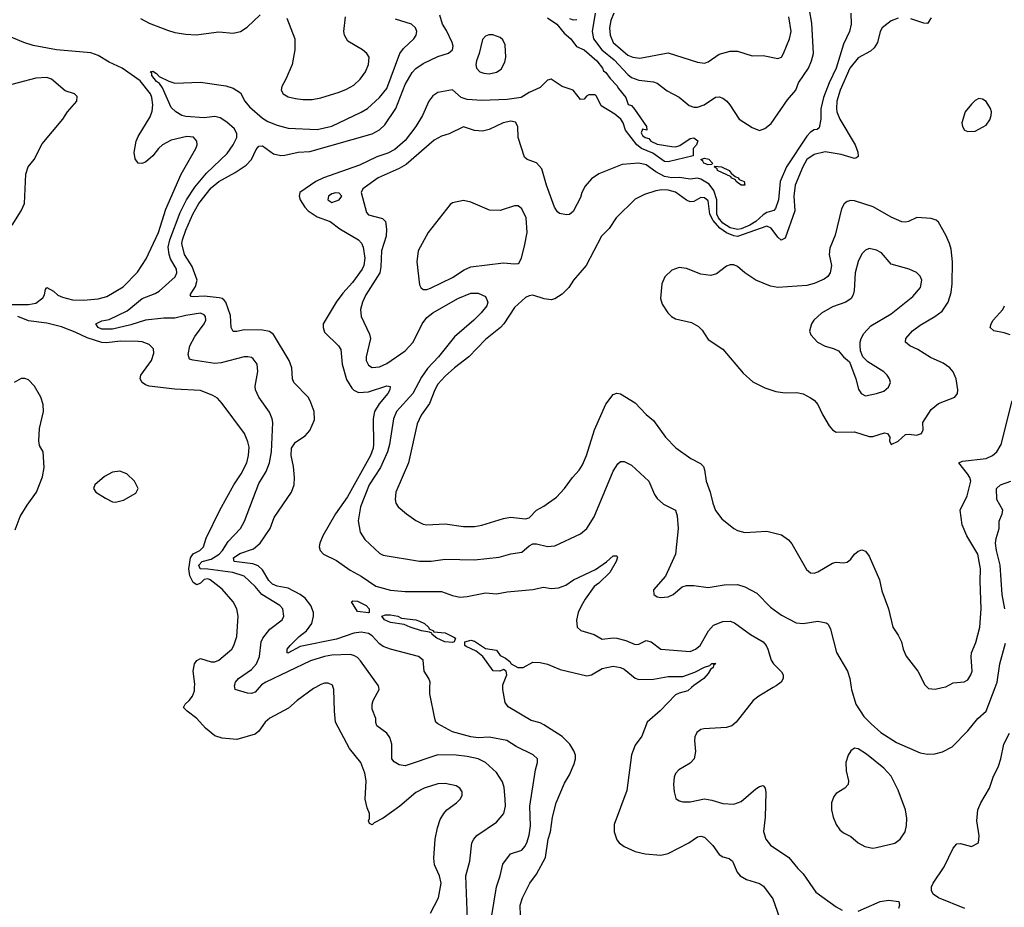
# Model space of a CAD drawing. Header units: inches. Extents: x 1173000 to 1307049, y 522583 to 678455.
# Tile 605 of 617: x 1251421 to 1256810, y 638797 to 643655. Entities that reach past the tile are written whole.
import ezdxf

# ---------------------------------------------------------------- set-up
doc = ezdxf.new("R2010")
doc.units = ezdxf.units.IN
doc.header["$MEASUREMENT"] = 0
doc.layers.add('B2653', color=7, linetype='Continuous')
doc.layers.add('B2654', color=7, linetype='Continuous')

msp = doc.modelspace()

# ---------------------------------------------------------------- linework, layer by layer
at = {"layer": 'B2653', "color": 5}
for points, elevation in [([(1253039.3, 640000), (1253030, 639994.8), (1252939.6, 639930), (1252892.4, 639887.6), (1252790, 639832.6), (1252764.6, 639810), (1252730, 639761.6), (1252710, 639745.6), (1252610, 639715.8), (1252530, 639722.7), (1252490, 639735.8), (1252437.8, 639777.8), (1252390, 639831.1), (1252337, 639870), (1252317.2, 639890), (1252326.6, 639910), (1252349.5, 639930), (1252366.9, 639953.1), (1252377.4, 639982.6), (1252378.1, 640000)], 980), ([(1252732.4, 640000), (1252710, 639974.7), (1252690, 639966.8), (1252668.9, 639968.9), (1252600.9, 639990), (1252598.6, 640000)], 960), ([(1253670, 638766), (1253713.6, 638850), (1253727.9, 638930), (1253718, 638970), (1253690.6, 639030), (1253687.1, 639067.1), (1253695.7, 639170), (1253708.3, 639231.7), (1253722.8, 639277.2), (1253742, 639310), (1253759.1, 639330), (1253811.3, 639368.7), (1253831.3, 639390), (1253842, 639410), (1253843.6, 639430), (1253829.7, 639449.7), (1253810, 639462.4), (1253750, 639475.1), (1253710, 639472.9), (1253635.5, 639450), (1253590, 639426), (1253502, 639350), (1253410, 639285.6), (1253360.5, 639259.5), (1253350, 639249.3), (1253336.4, 639256.4), (1253329.4, 639270), (1253336.5, 639283.5), (1253335.1, 639310), (1253322.4, 639342.4), (1253311.8, 639390), (1253317.2, 639490), (1253310.6, 639530.6), (1253287.9, 639590), (1253226.6, 639666.6), (1253149.8, 639809.8), (1253143.8, 639870), (1253140.9, 639990), (1253137, 640000)], 980), ([(1253872, 638732), (1253863.1, 638970), (1253885.3, 639050), (1253896.4, 639150), (1253906.3, 639170), (1253923.6, 639190), (1254030, 639262.6), (1254070.8, 639310), (1254079.4, 639350), (1254078.8, 639390), (1254072.4, 639452.4), (1254063.3, 639483.3), (1254030, 639535.6), (1253970.5, 639590.5), (1253929.9, 639609.9), (1253870, 639622.8), (1253810, 639630.5), (1253710, 639631.9), (1253530, 639571), (1253497.3, 639577.2), (1253470, 639593.3), (1253458.5, 639610), (1253458.4, 639690), (1253446.5, 639726.5), (1253429.8, 639749.8), (1253376, 639790), (1253369.7, 639809.7), (1253369.6, 639830), (1253350, 639882), (1253349.8, 639910), (1253355.1, 639930), (1253388, 639990), (1253386.6, 640000)], 960), ([(1254002.5, 638730), (1254030.5, 638909.5), (1254051.6, 638970), (1254066, 639034), (1254107.1, 639090), (1254169.2, 639110.8), (1254186.6, 639130), (1254197, 639150), (1254208.7, 639191.3), (1254216.2, 639243.8), (1254212.8, 639350), (1254243.8, 639550), (1254255.3, 639590), (1254254.6, 639610), (1254231.7, 639631.8), (1254138.1, 639678.1), (1254087, 639710), (1253990, 639727.9), (1253930, 639724.9), (1253889.5, 639730), (1253790, 639757.2), (1253710, 639801.6), (1253699.5, 639810), (1253693.3, 639830), (1253665.3, 639965.3), (1253666.1, 640000)], 940), ([(1254162.2, 638750), (1254160.9, 638810), (1254172.9, 638850), (1254214.1, 638930), (1254250, 638979.2), (1254299.6, 639070), (1254313.7, 639170), (1254325.6, 639210), (1254337.5, 639290), (1254356.7, 639370), (1254403, 639477), (1254430, 639523.1), (1254456.5, 639583.5), (1254463.9, 639610), (1254462.5, 639630), (1254454.6, 639654.6), (1254432.1, 639690), (1254390, 639731.5), (1254290, 639796.3), (1254270, 639806.6), (1254220.5, 639820.5), (1254093.9, 639893.9), (1254078.5, 639918.5), (1254065.3, 639990), (1254065.2, 640000)], 920), ([(1255097.3, 640000), (1255077.9, 639982.1), (1255030, 639969.9), (1255010, 639959.5), (1254926.6, 639873.4), (1254855.3, 639810), (1254825.7, 639734.3), (1254790, 639684.7), (1254769, 639631), (1254744.2, 639435.8), (1254674.2, 639250), (1254674, 639210), (1254690, 639166), (1254702, 639150), (1254730, 639130.3), (1254790, 639103.5), (1254844.7, 639090), (1254930, 639082.6), (1254970, 639091.9), (1255083.1, 639150), (1255130, 639183.2), (1255150, 639187.1), (1255170, 639180.9), (1255215.1, 639135.1), (1255250, 639085.8), (1255270, 639074), (1255303.8, 639063.8), (1255321.8, 639050), (1255347.6, 638990), (1255363.6, 638970), (1255398.7, 638950), (1255470, 638927.3), (1255492.4, 638912.4), (1255543.6, 638843.6), (1255579.4, 638739.4)], 920), ([(1255545.2, 640000), (1255466.7, 639953.3), (1255435.8, 639930), (1255342.6, 639810), (1255319.3, 639790), (1255290, 639782), (1255166.1, 639773.9), (1255150, 639769.6), (1255126.4, 639753.6), (1255115.8, 639730), (1255113.7, 639710), (1255120.3, 639650), (1255112.7, 639610), (1255090, 639585.6), (1255028.2, 639550), (1255010.4, 639530), (1255003.1, 639510), (1254999.5, 639470), (1255002.4, 639430), (1255012.4, 639392.4), (1255030, 639379.3), (1255050, 639374), (1255090, 639374.6), (1255170, 639391.4), (1255210, 639384.4), (1255270, 639365.2), (1255330, 639362.3), (1255370, 639376.5), (1255450, 639444.9), (1255470, 639458.4), (1255490, 639464), (1255502, 639450), (1255504.9, 639424.9), (1255501.6, 639290), (1255492.8, 639212.8), (1255504.2, 639170), (1255530, 639138), (1255630.6, 639070), (1255679.1, 639010), (1255710, 638980.5), (1255779.4, 638879.4), (1255890, 638800.4), (1255922, 638782)], 940), ([(1255971.6, 640000), (1255973, 639990), (1255997.1, 639910), (1256041.7, 639841.7), (1256080.9, 639800.9), (1256134.3, 639754.3), (1256219.6, 639699.6), (1256350, 639642.6), (1256390, 639635.6), (1256430, 639636.5), (1256471.1, 639648.9), (1256524.5, 639675.5), (1256610, 639763.8), (1256666, 639830), (1256710.7, 639870), (1256759.9, 640000)], 960), ([(1256390.2, 640000), (1256395.3, 639995.3), (1256430.8, 639990.8), (1256469.4, 640000)], 980), ([(1256594, 638790), (1256449.3, 638850), (1256420.9, 638870), (1256411.8, 638890), (1256411.8, 638910), (1256420.5, 638930), (1256480.8, 639019.2), (1256530, 639120.7), (1256550, 639144), (1256570, 639147.3), (1256630, 639130.8), (1256669.2, 639150.8), (1256672.3, 639187.7), (1256660.5, 639270), (1256666, 639330), (1256682.4, 639370), (1256729.7, 639450), (1256749.8, 639510), (1256779, 639570), (1256791.9, 639610), (1256807.1, 639690), (1256839, 639750)], 940), ([(1256010, 638775.6), (1256130, 638828.8), (1256176.7, 638836.7), (1256232, 638830), (1256236, 638810), (1256231, 638791)], 940)]:
    msp.add_lwpolyline(points, dxfattribs=dict(at, elevation=elevation))
at = {"layer": 'B2653', "color": 5, "elevation": 960}
msp.add_lwpolyline([(1255990, 639669.2), (1255970, 639653.2), (1255955.5, 639630), (1255942.4, 639590), (1255944.9, 639544.9), (1255958, 639490), (1255956, 639470), (1255938, 639450), (1255890, 639420.9), (1255876.2, 639403.8), (1255863.7, 639370), (1255864.2, 639330), (1255874, 639290), (1255890, 639250.8), (1255910, 639222), (1255930, 639204.9), (1255970, 639184), (1256010.8, 639150), (1256046, 639130), (1256090, 639121.3), (1256110, 639124.9), (1256210, 639148.2), (1256240.9, 639170), (1256266.6, 639210), (1256275.3, 639244.7), (1256276.9, 639283.1), (1256269.7, 639330), (1256230, 639439.3), (1256190, 639515.1), (1256150, 639559.3), (1256055.3, 639635.3), (1256010, 639665.2)], close=True, dxfattribs=at)
at = {"layer": 'B2654', "color": 5}
for points, elevation in [([(1254570.6, 643690.6), (1254555.1, 643590), (1254561.7, 643550), (1254607.3, 643490), (1254675.2, 643435.2), (1254750, 643354.6), (1254770, 643339.6), (1254810, 643324.2), (1254890, 643315.5), (1254910, 643308.4), (1254965.3, 643265.3), (1255030.9, 643230.9), (1255085.6, 643185.6), (1255110, 643175.8), (1255130, 643176.5), (1255167.3, 643190), (1255230, 643231.2), (1255250, 643232.1), (1255270, 643224.9), (1255291.4, 643210), (1255307, 643190), (1255358.9, 643110), (1255430, 643064.3), (1255470, 643049.2), (1255499.4, 643060.6), (1255533.5, 643086.5), (1255622.7, 643217.3), (1255668.3, 643270), (1255683.7, 643310), (1255738, 643390), (1255755.5, 643430), (1255765.8, 643470), (1255756.7, 643636.7), (1255743.7, 643710)], 960), ([(1252598.6, 640000), (1252596.3, 640010), (1252602.3, 640030), (1252619.3, 640050), (1252690, 640099.4), (1252716.5, 640130), (1252734, 640170), (1252743.2, 640250), (1252751.2, 640270), (1252790, 640319.7), (1252857.4, 640370), (1252866.9, 640390), (1252861.1, 640430), (1252844.2, 640450), (1252746.8, 640510), (1252710, 640553.5), (1252649.8, 640610), (1252587.6, 640630), (1252450, 640648), (1252409, 640649), (1252401.7, 640670), (1252420.3, 640690), (1252470, 640702.6), (1252513.4, 640730), (1252531.4, 640750), (1252561.5, 640798.5), (1252629.3, 640870.7), (1252652.2, 640910), (1252730, 641117.6), (1252770, 641182.6), (1252789.1, 641230), (1252799.6, 641290), (1252806.3, 641450), (1252803.5, 641470), (1252787.8, 641507.8), (1252730.9, 641590), (1252710.9, 641630), (1252709.8, 641650.2), (1252725.4, 641730), (1252721.3, 641770), (1252698.9, 641798.9), (1252690, 641805.6), (1252670, 641809.7), (1252650, 641809.7), (1252523.3, 641776.8), (1252490, 641773.3), (1252370, 641791.2), (1252350, 641798), (1252343.3, 641823.3), (1252351.6, 641870), (1252379.5, 641920.5), (1252430.9, 641990), (1252439.1, 642010), (1252438.9, 642030), (1252430, 642040.5), (1252410, 642048.4), (1252330, 642036.1), (1252270, 642021.3), (1252210, 642020.9), (1252109.8, 642010.2), (1252030, 641984.3), (1251930, 641962), (1251870, 641962), (1251849.8, 641970), (1251837.4, 641990), (1251870, 642007.2), (1251910, 642013.5), (1252010, 642062.1), (1252090.6, 642129.4), (1252162.6, 642157.4), (1252183.8, 642170), (1252271.4, 642248.6), (1252280.6, 642270), (1252279.5, 642290), (1252246.7, 642346.7), (1252238.8, 642370), (1252234.1, 642410), (1252242.5, 642450), (1252299.6, 642600.4), (1252334.6, 642670), (1252380.6, 642739.4), (1252444.2, 642815.8), (1252557.4, 642922.6), (1252589.9, 642970), (1252609.1, 643010), (1252609.9, 643030), (1252597.7, 643057.7), (1252555.2, 643095.2), (1252518.1, 643118.1), (1252490, 643124.5), (1252430, 643118.4), (1252330, 643124.7), (1252309.5, 643130), (1252276.2, 643150), (1252250, 643174.5), (1252202.7, 643282.7), (1252185.5, 643305.5), (1252170, 643317.4), (1252145.3, 643350), (1252144.8, 643364.8), (1252135.3, 643370), (1252150, 643374), (1252170, 643361.6), (1252185.1, 643345.1), (1252238.3, 643318.3), (1252270, 643307.7), (1252410, 643312.4), (1252550, 643293), (1252590, 643280.7), (1252630, 643254), (1252653.6, 643210), (1252679.1, 643179.1), (1252750, 643116.6), (1252778.8, 643098.8), (1252830, 643077.8), (1252890, 643061.8), (1253050, 643054.4), (1253130, 643073), (1253290, 643149.3), (1253324.4, 643170), (1253390.8, 643230), (1253430, 643278.9), (1253501.7, 643470), (1253522.2, 643497.8), (1253579.1, 643550), (1253591.1, 643570), (1253595.4, 643590), (1253588, 643610), (1253565.1, 643630), (1253477.2, 643657.2)], 960), ([(1252082.5, 643662.5), (1252130, 643636.5), (1252230, 643597), (1252270, 643584.9), (1252330, 643575.3), (1252387.7, 643572.3), (1252511, 643589), (1252590, 643582.3), (1252629.2, 643590), (1252665.4, 643614.6), (1252737.5, 643682.5)], 980), ([(1253666.1, 640000), (1253666.9, 640030), (1253660.5, 640050), (1253635.1, 640090), (1253629.7, 640150), (1253603.7, 640170), (1253450, 640210.7), (1253410, 640225.3), (1253390, 640239.8), (1253350, 640283.7), (1253330, 640296.1), (1253290, 640302.5), (1253250, 640298.5), (1253155.4, 640264.6), (1252956, 640224), (1252888.3, 640188.3), (1252885.1, 640190), (1252885.8, 640210), (1252901.2, 640230), (1252950, 640278.9), (1252990, 640310.2), (1253019.8, 640350), (1253029.9, 640390), (1253028.5, 640410), (1253015.4, 640450), (1252982.7, 640490), (1252955.8, 640510), (1252890, 640543.9), (1252830, 640555), (1252805.7, 640565.7), (1252785.3, 640585.3), (1252750, 640644.4), (1252727.1, 640667.1), (1252696.7, 640676.7), (1252595.1, 640690), (1252590.7, 640710), (1252625.4, 640734.6), (1252700.3, 640759.7), (1252736.8, 640790), (1252791.6, 640870), (1252814.5, 640930), (1252908.9, 641070), (1252923.4, 641110), (1252924.9, 641150), (1252919.5, 641210), (1252907.8, 641270), (1252909.4, 641310.6), (1252930, 641342.3), (1252982.7, 641377.3), (1253010, 641407.7), (1253034.7, 641465.3), (1253032.8, 641510), (1253011.6, 641570), (1252999.8, 641590), (1252921.8, 641670), (1252914, 641690), (1252910.5, 641750), (1252896.7, 641790), (1252810, 641933), (1252788, 641948), (1252750, 641955.5), (1252650, 641957.4), (1252610, 641947.8), (1252590, 641948.9), (1252579, 641970), (1252575.8, 642035.8), (1252550, 642109.7), (1252540.1, 642120.1), (1252528.6, 642128.6), (1252512.5, 642132.5), (1252430, 642141.8), (1252370, 642137.6), (1252360.3, 642140.3), (1252354, 642150), (1252384.3, 642195.7), (1252392.1, 642230), (1252364.9, 642304.9), (1252323.2, 642370), (1252309.5, 642430), (1252311.9, 642450), (1252330, 642502.8), (1252368.3, 642590), (1252401.1, 642650), (1252470, 642734.8), (1252512, 642770), (1252601.2, 642818.8), (1252660.1, 642859.9), (1252689.2, 642890.8), (1252715.1, 642944.9), (1252730, 642963.2), (1252750, 642965.4), (1252810, 642920.5), (1252850, 642912), (1252872.9, 642912.9), (1252946, 642930), (1253010, 642933.1), (1253350, 643030.1), (1253390, 643052.2), (1253420.5, 643079.5), (1253479.4, 643170), (1253530, 643300.2), (1253570, 643365.8), (1253590, 643388.6), (1253630, 643415.5), (1253710, 643453.2), (1253767.4, 643472.6), (1253789.8, 643490.2), (1253793.5, 643510), (1253788, 643530), (1253756.5, 643596.5), (1253735.3, 643630), (1253720.1, 643680.1)], 940), ([(1252884.1, 643664.1), (1252927.2, 643550), (1252927.2, 643490), (1252911.7, 643410), (1252878, 643330), (1252855.3, 643290), (1252852.2, 643270), (1252863.1, 643250), (1252890, 643233.1), (1252930, 643224.2), (1252970, 643218), (1253021.5, 643218.5), (1253070, 643226.7), (1253170, 643258.9), (1253210, 643274.5), (1253250, 643297.5), (1253284.8, 643330), (1253313.5, 643370), (1253330.8, 643410), (1253333.7, 643450), (1253321.6, 643470), (1253297.6, 643490), (1253217.5, 643537.5), (1253198, 643570), (1253194.8, 643590), (1253204, 643670)], 980), ([(1254310, 643665.2), (1254360.2, 643630), (1254401.5, 643581.5), (1254438, 643550), (1254468.9, 643508.9), (1254510, 643490.2), (1254580.3, 643430), (1254610.3, 643390), (1254615.8, 643375.8), (1254630, 643366), (1254653.1, 643333.1), (1254690, 643294.9), (1254697.7, 643277.7), (1254738, 643230), (1254750.7, 643190.7), (1254770, 643184.9), (1254786.2, 643166.2), (1254851.3, 643070), (1254854, 643050), (1254830, 643055.3), (1254823.4, 643036.6), (1254830, 643020.5), (1254844, 643010), (1254865.2, 643005.2), (1254874.8, 642990), (1254910, 642973.4), (1254990, 642960.7), (1255010, 642959.7), (1255033.5, 642966.5), (1255090, 643004.4), (1255110, 643008.7), (1255133.1, 642993.1), (1255124.9, 642970), (1255106.3, 642950), (1255107.7, 642910), (1254970, 642876.5), (1254950, 642879.1), (1254885.6, 642925.6), (1254823.8, 642950), (1254799.4, 642970), (1254736.1, 643050), (1254723.4, 643090), (1254710.9, 643110.9), (1254678.1, 643138.1), (1254603.8, 643183.8), (1254577.4, 643237.4), (1254570, 643244.2), (1254535.8, 643244.2), (1254522.6, 643237.4), (1254510, 643220.9), (1254490, 643219.3), (1254450, 643269.4), (1254390, 643289.7), (1254330, 643329.7), (1254310, 643325.1), (1254270, 643284.2), (1254210, 643257.4), (1254166, 643230), (1254090, 643218.5), (1253950, 643212.4), (1253870, 643217.7), (1253836.8, 643230), (1253790, 643270.6), (1253710, 643256.8), (1253681.9, 643238.1), (1253659.7, 643210), (1253625, 643130), (1253589.4, 643070), (1253530, 642994), (1253475.2, 642944.8), (1253435.8, 642924.2), (1253375, 642905), (1253281.6, 642858.4), (1253084.7, 642790), (1253041.2, 642770), (1252954, 642710), (1252950.3, 642690), (1252955.8, 642670), (1252981, 642630), (1253000.6, 642610), (1253050, 642576.5), (1253121.2, 642550), (1253173.2, 642510), (1253276, 642450), (1253292.5, 642432.5), (1253300.6, 642410), (1253310.1, 642350), (1253303.8, 642310), (1253294.9, 642290), (1253243, 642217), (1253190, 642159), (1253153.6, 642110), (1253082.8, 641990), (1253081.3, 641970), (1253090, 641945.3), (1253166.3, 641870), (1253178.4, 641850), (1253185.7, 641770), (1253210, 641685.4), (1253238.4, 641638.4), (1253250, 641626.9), (1253275.6, 641615.6), (1253330, 641618.1), (1253430, 641651.8), (1253447.9, 641647.9), (1253446.5, 641630), (1253435.2, 641610), (1253387.8, 641552.2), (1253363.9, 641510), (1253356.5, 641470), (1253357.1, 641330), (1253355.2, 641310), (1253341.7, 641270), (1253215.4, 641044.6), (1253149.7, 640950), (1253079.7, 640830), (1253063.8, 640790), (1253060.7, 640770), (1253065.2, 640750), (1253083.7, 640730), (1253154.7, 640694.7), (1253230, 640642.7), (1253290, 640610.2), (1253370, 640554.4), (1253450, 640532.7), (1253530, 640525.2), (1253730, 640525), (1253790, 640503.8), (1253830, 640495), (1253870, 640497.8), (1253970, 640519.2), (1254030, 640512.6), (1254090, 640523.5), (1254230, 640537.5), (1254288.9, 640548.9), (1254330, 640541.8), (1254370, 640546.2), (1254410, 640560.2), (1254451.6, 640590), (1254573.2, 640646.8), (1254632.4, 640687.6), (1254670, 640721.1), (1254690, 640721), (1254692.8, 640712.8), (1254686.3, 640690), (1254651.2, 640630), (1254590, 640570.9), (1254566, 640554), (1254516, 640484), (1254494.9, 640445.1), (1254478.4, 640410), (1254468, 640368), (1254472.9, 640330), (1254491.8, 640311.8), (1254564.9, 640290), (1254610, 640265.7), (1254670, 640272.4), (1254690, 640270.2), (1254738.3, 640258.3), (1254790, 640235), (1254810, 640238.2), (1254850, 640256.9), (1254877, 640250), (1254930.9, 640210.9), (1255090, 640197.7), (1255120.7, 640210), (1255145.4, 640230), (1255190.9, 640310), (1255219.3, 640340.7), (1255270, 640362.4), (1255310, 640363.9), (1255333.8, 640353.8), (1255420.3, 640290), (1255490.1, 640250.1), (1255507.4, 640230), (1255516.5, 640210), (1255534.9, 640150), (1255547.7, 640130), (1255590, 640086.8), (1255599.3, 640070), (1255600.4, 640050), (1255588.5, 640030), (1255562, 640010), (1255545.2, 640000)], 940), ([(1255969.3, 643690.7), (1255971, 643630), (1255963.5, 643590), (1255930, 643520.9), (1255890.2, 643389.8), (1255852.1, 643310), (1255821, 643230), (1255806.5, 643166.5), (1255806, 643110), (1255796.5, 643063.5), (1255785.4, 643054.6), (1255770, 643052.2), (1255750, 643040.5), (1255730, 643017.2), (1255618.6, 642850), (1255583.2, 642770), (1255573.7, 642670), (1255558.2, 642621.8), (1255548.7, 642611.3), (1255510, 642600.1), (1255490, 642587.8), (1255450.4, 642550), (1255417.8, 642530), (1255370, 642509.8), (1255350, 642506.7), (1255310, 642515.9), (1255270, 642541.1), (1255245.6, 642570), (1255237.1, 642590), (1255236.4, 642670), (1255220.3, 642720.3), (1255194.2, 642754.2), (1255150, 642782.1), (1255130, 642787.8), (1255090, 642782.5), (1255032, 642792), (1254989.5, 642790.5), (1254950, 642796.2), (1254902.2, 642822.2), (1254850, 642861.2), (1254810, 642870.4), (1254717.8, 642862.2), (1254590, 642811.8), (1254550, 642783.6), (1254515.6, 642744.4), (1254497.4, 642710), (1254490, 642681.2), (1254450, 642606), (1254430, 642589.2), (1254413.7, 642586.3), (1254375.3, 642595.3), (1254364, 642604), (1254347.8, 642630), (1254304.4, 642750), (1254278.7, 642838.7), (1254250, 642871.8), (1254199, 642890), (1254183.3, 642903.3), (1254149.6, 643009.6), (1254147, 643070), (1254134.1, 643094.1), (1254110, 643100.5), (1254066.8, 643090), (1253990, 643054.3), (1253954.4, 643045.6), (1253910, 643049.6), (1253850, 643069.3), (1253771.3, 643030), (1253730, 643018), (1253690, 642996), (1253536.7, 642863.3), (1253498.5, 642841.5), (1253383.7, 642790), (1253299.1, 642730), (1253290.6, 642709.4), (1253319.6, 642599.6), (1253330, 642587.4), (1253407, 642567), (1253424, 642550), (1253428, 642508), (1253426.1, 642470), (1253400.7, 642390), (1253397.6, 642302.4), (1253391.5, 642270), (1253315.8, 642150), (1253296.5, 642110), (1253285.6, 642070), (1253289.2, 642030), (1253335, 641935), (1253340.6, 641910), (1253316.9, 641810), (1253318.2, 641790), (1253330, 641764.2), (1253351.2, 641751.2), (1253390, 641754.8), (1253430, 641774.4), (1253530, 641842.5), (1253575.4, 641890), (1253624.6, 641990), (1253650, 642025), (1253683.1, 642050), (1253819.6, 642130), (1253890, 642157.7), (1253930, 642159.3), (1253970, 642141), (1253983, 642110), (1253978.4, 642090), (1253947.2, 642050), (1253907.4, 642010), (1253801.3, 641918.7), (1253714, 641810), (1253653.2, 641746.8), (1253620.8, 641699.2), (1253572.7, 641610), (1253483.7, 641510), (1253467.4, 641470), (1253446, 641330), (1253433.6, 641290), (1253395.7, 641204.3), (1253333.9, 641110), (1253286.6, 640990), (1253273, 640913), (1253284, 640850), (1253310.9, 640810.9), (1253393, 640733), (1253410, 640724.9), (1253610, 640691.3), (1253672.3, 640692.3), (1253750, 640701.8), (1253910, 640699.3), (1254045.9, 640714.1), (1254110, 640731.3), (1254170, 640740.9), (1254210, 640775.6), (1254230, 640786.7), (1254250, 640786), (1254310, 640771.5), (1254350, 640775.3), (1254490, 640840.8), (1254525.1, 640870), (1254565.3, 640934.7), (1254670, 641183.8), (1254695.5, 641224.5), (1254710, 641236.4), (1254730, 641237.6), (1254770, 641218), (1254865.3, 641130), (1254896.3, 641056.3), (1254910, 641035.5), (1254944.2, 641004.2), (1255010, 640970.4), (1255019.5, 640939.5), (1255025.6, 640870), (1255010.2, 640729.8), (1254954.9, 640610), (1254890, 640535.3), (1254891, 640510), (1254910, 640497.3), (1254930, 640493.4), (1254970, 640496.4), (1254998, 640510), (1255047.8, 640552.2), (1255070, 640559.3), (1255110, 640558.7), (1255190, 640548), (1255277.5, 640562.5), (1255350, 640563.6), (1255390, 640551.7), (1255455.9, 640515.9), (1255530, 640440.3), (1255590, 640396.9), (1255670, 640354.9), (1255710, 640350.3), (1255790, 640363.1), (1255834.2, 640354.2), (1255846.4, 640346.4), (1255859.4, 640319.4), (1255891.7, 640191.7), (1255952.7, 640090), (1255964.9, 640050), (1255971.6, 640000)], 960), ([(1256230, 643664.2), (1256190, 643648.4), (1256142, 643610), (1256131.3, 643590), (1256116.5, 643530), (1256098.3, 643501.7), (1256077.1, 643482.9), (1256010, 643447.1), (1255964.6, 643390), (1255911, 643270), (1255894.1, 643210), (1255891, 643170), (1255893.6, 643150), (1255909.7, 643110), (1255992.9, 642970), (1256008.4, 642930), (1256010, 642906), (1256001.7, 642898.3), (1255990, 642896.1), (1255917.6, 642917.6), (1255828.7, 642931.3), (1255770, 642917.3), (1255730.1, 642890), (1255707.6, 642850), (1255664.7, 642750), (1255658.3, 642690), (1255664.2, 642610), (1255610, 642458.7), (1255589.4, 642449.4), (1255570, 642464.8), (1255534, 642514), (1255510, 642525), (1255350, 642469.1), (1255330, 642471.9), (1255289.1, 642489.1), (1255253.6, 642513.6), (1255215.7, 642555.7), (1255198.9, 642590), (1255190, 642663.8), (1255170, 642680.9), (1255150, 642682.9), (1255110, 642661), (1255090, 642658.3), (1255070, 642667.7), (1255010, 642711.4), (1254970, 642722.3), (1254936.3, 642723.7), (1254902.1, 642717.9), (1254841.2, 642698.8), (1254790, 642672.9), (1254684.9, 642570), (1254647.6, 642512.4), (1254605.7, 642470), (1254521.6, 642310), (1254451.4, 642230), (1254425.8, 642190), (1254390, 642153.5), (1254350, 642126.9), (1254330, 642122), (1254292.1, 642127.9), (1254230, 642147.3), (1254210, 642144.5), (1254190, 642135.1), (1254130, 642080.3), (1254070.2, 641990), (1254052.1, 641970), (1253970, 641904.6), (1253879.7, 641810), (1253801.5, 641750), (1253750, 641703.8), (1253710, 641659.8), (1253692.4, 641630), (1253664.5, 641555.5), (1253618.7, 641490), (1253596.9, 641443.1), (1253549.4, 641230.6), (1253479, 641070), (1253476, 641030), (1253480.3, 641010), (1253492.4, 640990), (1253537.6, 640950), (1253590, 640914), (1253630, 640894), (1253650, 640890.2), (1253750, 640895.3), (1253850, 640882), (1253910, 640882), (1253950, 640888.4), (1254070, 640925), (1254108.2, 640931.8), (1254190, 640924.2), (1254210, 640929.2), (1254249.8, 640970.2), (1254290, 640992.8), (1254358.3, 641041.7), (1254403.5, 641090), (1254446.9, 641150), (1254483.1, 641190), (1254501.7, 641218.3), (1254524.2, 641270), (1254568, 641410), (1254630, 641550.4), (1254670, 641604.4), (1254690, 641610.4), (1254710, 641607), (1254790, 641557.6), (1254850, 641494.9), (1254890, 641462), (1254954.9, 641370), (1255012.8, 641312.8), (1255093.9, 641253.9), (1255147.1, 641227.1), (1255163, 641210), (1255170, 641191.3), (1255177.7, 641130), (1255201, 641070), (1255214.6, 641010), (1255229.5, 640969.5), (1255263.7, 640923.7), (1255330, 640871.1), (1255350, 640859.7), (1255390, 640848.3), (1255510, 640856.5), (1255590, 640836.4), (1255628.1, 640808.1), (1255646.5, 640786.5), (1255726.6, 640646.6), (1255750, 640628), (1255770, 640626), (1255790, 640632.7), (1255870, 640680.3), (1255890, 640687), (1255930, 640683.1), (1255950, 640686.4), (1255970, 640702), (1255989.8, 640730.2), (1256010, 640747.2), (1256030, 640753.4), (1256050, 640747), (1256070, 640719.3), (1256126.9, 640590), (1256139.6, 640530), (1256176.5, 640430), (1256200.5, 640330), (1256230, 640286), (1256247.3, 640250), (1256256.3, 640210), (1256272.7, 640172.7), (1256336, 640090), (1256374.4, 640014.4), (1256390.2, 640000)], 980), ([(1254430, 643661.6), (1254450, 643654.4), (1254470, 643657)], 960), ([(1254673.2, 643690), (1254656.6, 643650), (1254649.5, 643610), (1254652.5, 643570), (1254670.2, 643530), (1254750, 643461.6), (1254776.3, 643450), (1254814.5, 643445.5), (1254970, 643474), (1255130, 643422), (1255170, 643417.2), (1255190, 643425.2), (1255250, 643466.8), (1255310, 643483.1), (1255350, 643482.8), (1255430, 643457), (1255490, 643459.6), (1255570, 643443.2), (1255589.8, 643450.2), (1255602.2, 643470), (1255634, 643550), (1255642.9, 643590), (1255630.7, 643670)], 980), ([(1256410, 643666), (1256390, 643635.1), (1256370, 643635.6), (1256299.1, 643659.1)], 980), ([(1251350, 642096.9), (1251470, 642095.7), (1251510, 642104.5), (1251547.8, 642132.2), (1251556.9, 642150), (1251561.7, 642178.3), (1251570, 642190.1), (1251606.8, 642170), (1251630, 642147.4), (1251655.7, 642135.7), (1251710, 642121.5), (1251770, 642120.7), (1251850, 642127.8), (1251898.9, 642141.1), (1251986.7, 642193.4), (1252066.4, 642273.6), (1252113.8, 642346.2), (1252181.5, 642490), (1252221.3, 642618.7), (1252304.7, 642810), (1252385.6, 642950), (1252392, 642970), (1252390.9, 642990.9), (1252372.4, 643012.4), (1252336.8, 643016.8), (1252250, 642996.1), (1252202.8, 642970), (1252181.2, 642950), (1252150, 642909.7), (1252110, 642876.2), (1252090, 642867.3), (1252068.7, 642870), (1252052.9, 642892.9), (1252047.5, 642927.5), (1252058.9, 642990), (1252070, 643015.5), (1252136, 643123.9), (1252146, 643154), (1252149, 643190), (1252144.6, 643230), (1252137.2, 643250), (1252081, 643321), (1251982, 643390), (1251910, 643423.4), (1251850, 643458.7), (1251810, 643474), (1251622.7, 643490), (1251494.3, 643514.3), (1251444.2, 643530), (1251330, 643577.1)], 980), ([(1251379.3, 642530), (1251429.6, 642610), (1251447.8, 642650), (1251455.3, 642810), (1251468, 642850), (1251500.7, 642890), (1251544.4, 642975.6), (1251657.6, 643110), (1251682, 643150), (1251733.6, 643210), (1251735.3, 643235.3), (1251722, 643250), (1251670, 643266.6), (1251594.8, 643330), (1251570, 643339.3), (1251510, 643334.6), (1251315.8, 643284.3)], 1020), ([(1256843, 641930), (1256810, 641942.2), (1256752.9, 641952.9), (1256733.3, 641970), (1256737.7, 641990), (1256749.9, 642010), (1256801.7, 642070), (1256811.9, 642090)], 980), ([(1252378.1, 640000), (1252378.9, 640018.9), (1252371.5, 640090), (1252378.4, 640130), (1252391, 640149), (1252410, 640159.6), (1252470, 640140.9), (1252490, 640141.4), (1252510.5, 640149.5), (1252581.4, 640210), (1252594, 640230), (1252610, 640278.8), (1252616.2, 640390), (1252609, 640430), (1252589, 640470), (1252530, 640538.7), (1252463.1, 640590), (1252450, 640595), (1252430, 640592.3), (1252410, 640572.1), (1252390, 640561.8), (1252370, 640574.5), (1252352, 640612), (1252347.8, 640650), (1252355.4, 640710), (1252370, 640731.6), (1252407.8, 640750), (1252427, 640770), (1252442.2, 640817.8), (1252516.5, 640970), (1252592.9, 641110), (1252632.9, 641170), (1252665, 641230), (1252673.6, 641270), (1252676.2, 641316.2), (1252670, 641344.5), (1252650.8, 641390), (1252530, 641555.1), (1252503.1, 641583.1), (1252478.1, 641598.1), (1252410, 641625.6), (1252270, 641634), (1252130, 641648.9), (1252110, 641656.4), (1252091.5, 641670), (1252081.3, 641690), (1252085.1, 641710), (1252142.2, 641790), (1252156.1, 641830), (1252153.2, 641853.2), (1252130, 641878), (1252092.1, 641892.1), (1252070, 641894.8), (1251975.2, 641895.2), (1251894.2, 641885.8), (1251870, 641887.8), (1251790, 641913.4), (1251725.6, 641945.6), (1251650, 641974.3), (1251570, 641994.4), (1251470, 642007.2), (1251410.3, 642030.3)], 980), ([(1251397.2, 640862.8), (1251424.4, 640935.6), (1251461.5, 640998.6), (1251512.7, 641070), (1251546.8, 641153.2), (1251555.1, 641204.9), (1251549.6, 641289.6), (1251530, 641325.2), (1251525.1, 641350), (1251530, 641418), (1251551.1, 641510), (1251549.6, 641550), (1251537.4, 641590), (1251501.6, 641650), (1251470, 641684.5), (1251450, 641692), (1251430, 641692), (1251390.3, 641669.7)], 1020), ([(1256469.4, 640000), (1256490, 640004.9), (1256530, 640026.4), (1256590, 640030.5), (1256610, 640043), (1256627.6, 640070), (1256633.7, 640090), (1256628.5, 640168.5), (1256631, 640190), (1256654.1, 640245.9), (1256676.8, 640330), (1256684, 640430), (1256677.2, 640582.8), (1256679.4, 640650), (1256664.5, 640730), (1256605.5, 640830), (1256579.8, 640890), (1256568.4, 640970), (1256607.4, 641050), (1256626.2, 641130), (1256621.4, 641150), (1256608.7, 641170), (1256561.2, 641230), (1256580.7, 641239.3), (1256710, 641253.8), (1256746, 641270), (1256769.8, 641290.2), (1256793.7, 641330), (1256852.6, 641570)], 980), ([(1256812.5, 640430), (1256799.1, 640510), (1256787.8, 640670), (1256766.6, 640750), (1256762.6, 640790), (1256764.9, 640815.1), (1256782.4, 640870), (1256782.4, 640910), (1256798.8, 640950), (1256802, 640970), (1256769.8, 641030), (1256767.9, 641090), (1256789.5, 641110), (1256845.1, 641130)], 960), ([(1254065.2, 640000), (1254065, 640015), (1254087.1, 640070), (1254083.7, 640090), (1254070, 640098.7), (1254049.5, 640089.5), (1254012.1, 640092.1), (1253956, 640170), (1253918.8, 640198.8), (1253864.6, 640224.6), (1253858.3, 640230), (1253857, 640250), (1253890, 640260.2), (1253910, 640254), (1253970, 640214.3), (1254030, 640204.7), (1254050, 640174.8), (1254080.7, 640160.7), (1254103.5, 640143.5), (1254110.7, 640130), (1254147.7, 640110), (1254176.2, 640110), (1254230, 640139.3), (1254270, 640137), (1254310, 640128.7), (1254379.6, 640099.6), (1254524.9, 640064.9), (1254550, 640070.1), (1254610, 640104.6), (1254670, 640116.4), (1254710, 640109.5), (1254730, 640100.8), (1254790, 640052.1), (1254810, 640043.7), (1254890, 640046.3), (1254970, 640061), (1255050, 640059.9), (1255116.6, 640083.4), (1255170, 640111.2), (1255199.1, 640120.9), (1255210, 640131.8), (1255232.1, 640132.1), (1255218.8, 640121.2), (1255216.5, 640110), (1255202, 640098), (1255190, 640076.8), (1255165.2, 640050), (1255110, 640011.8), (1255097.3, 640000)], 920), ([(1256759.9, 640000), (1256770.9, 640029.1), (1256785.9, 640130), (1256816.8, 640243.2)], 960), ([(1253386.6, 640000), (1253385.3, 640010), (1253287, 640147), (1253270, 640164.5), (1253250, 640175.4), (1253230, 640180.2), (1253130, 640177.1), (1253090, 640169.9), (1253013.6, 640146.4), (1252767.6, 640030), (1252745.4, 640014.6), (1252732.4, 640000)], 960), ([(1253137, 640000), (1253132.3, 640012.3), (1253110, 640023.5), (1253090, 640023.9), (1253070, 640017.2), (1253039.3, 640000)], 980)]:
    msp.add_lwpolyline(points, dxfattribs=dict(at, elevation=elevation))
for points, elevation in [([(1254010, 643571.8), (1253988.3, 643571.7), (1253970, 643564.4), (1253953.9, 643546.1), (1253936.2, 643470), (1253921.6, 643430), (1253918.2, 643410), (1253921.5, 643390), (1253940.3, 643370), (1253962.1, 643362.1), (1253990, 643359.4), (1254030, 643367.8), (1254055.6, 643384.4), (1254077, 643423), (1254081.8, 643450), (1254078, 643518), (1254065.6, 643545.6), (1254050, 643558.5)], 940), ([(1256670, 643223.7), (1256650, 643212.3), (1256630, 643192.7), (1256596.3, 643150), (1256577.3, 643090), (1256581, 643070), (1256592, 643050), (1256610, 643042.8), (1256650, 643045.5), (1256710, 643078), (1256730, 643107.3), (1256738, 643130), (1256740.5, 643150), (1256735.1, 643170), (1256710, 643206.6), (1256690, 643220.9)], 1020), ([(1255190, 642860.4), (1255164.7, 642870), (1255160.7, 642880.7), (1255149.2, 642890), (1255170, 642896.5), (1255192.7, 642892.7), (1255213, 642870), (1255210, 642862)], 940), ([(1255390, 642749.7), (1255369.4, 642750), (1255342, 642770), (1255338.3, 642778.3), (1255316, 642790), (1255315.5, 642795.5), (1255240.9, 642830), (1255238.9, 642838.9), (1255222, 642850), (1255225.6, 642854.4), (1255262, 642850), (1255304.9, 642830), (1255315.8, 642815.8), (1255337, 642797), (1255352.7, 642790), (1255359.8, 642779.8), (1255386, 642770)], 940), ([(1253150, 642708.2), (1253130, 642702.7), (1253112, 642690), (1253108, 642670), (1253130, 642654.3), (1253170, 642669.1), (1253185.1, 642690), (1253170, 642705.1)], 960), ([(1253850, 642665.1), (1253790, 642653.6), (1253776.7, 642643.3), (1253657.6, 642490), (1253602.6, 642390), (1253594.9, 642330), (1253610, 642204.7), (1253616.3, 642190), (1253630, 642178), (1253650, 642178.7), (1253670, 642185.5), (1253790, 642243.7), (1253853.7, 642286.3), (1253890, 642302.6), (1254070, 642325.4), (1254130, 642319.5), (1254150, 642320.5), (1254155.2, 642324.8), (1254167.5, 642352.5), (1254184.6, 642415.4), (1254198.1, 642490), (1254192.6, 642570), (1254170, 642619.7), (1254150, 642636), (1254130, 642637.2), (1254050, 642611.8), (1253992.7, 642612.7), (1253890, 642656.4)], 980), ([(1255970, 642665.5), (1255950, 642660.3), (1255933.1, 642646.9), (1255919.6, 642620.4), (1255884.2, 642475.8), (1255854.7, 642405.3), (1255851.9, 642370), (1255863.5, 642310), (1255857.7, 642270), (1255843.6, 642250), (1255824.2, 642235.8), (1255770, 642211.3), (1255730, 642201.2), (1255571.1, 642188.9), (1255530, 642196.1), (1255449.9, 642229.9), (1255389.8, 642269.8), (1255350, 642303.6), (1255330, 642313.3), (1255310, 642313.3), (1255290, 642305.6), (1255234.8, 642265.2), (1255204.4, 642255.6), (1255150, 642262.8), (1255070, 642293.5), (1255030, 642299.7), (1254990, 642284), (1254952.2, 642247.8), (1254935.2, 642210), (1254929, 642130), (1254937.5, 642097.5), (1254968.4, 642050), (1254988.2, 642030), (1255010, 642018.9), (1255098.2, 641998.2), (1255136.6, 641976.6), (1255156.1, 641956.1), (1255190, 641905.7), (1255270, 641852.2), (1255380.5, 641720.5), (1255434.1, 641674.1), (1255499.6, 641639.6), (1255559.6, 641619.6), (1255610, 641612.8), (1255674.7, 641614.7), (1255710, 641606.7), (1255750, 641586.4), (1255770, 641572.7), (1255789.1, 641549.1), (1255814.1, 641494.1), (1255852.1, 641432), (1255870.2, 641410.2), (1255890, 641398.3), (1255990, 641399.9), (1256070, 641374.6), (1256090, 641373.8), (1256154.8, 641394.8), (1256170.2, 641390.2), (1256183.1, 641370), (1256182.4, 641350), (1256190, 641331), (1256230, 641349.4), (1256270, 641384.8), (1256290, 641386.9), (1256330, 641381.1), (1256356.5, 641390), (1256366.3, 641410), (1256364.1, 641450), (1256410, 641522.2), (1256450, 641554.3), (1256539.5, 641590), (1256553, 641610), (1256555.1, 641630), (1256546.2, 641690), (1256530, 641728), (1256511, 641750), (1256475.8, 641775.8), (1256406.7, 641806.7), (1256336.4, 641850), (1256293, 641870), (1256269.7, 641890), (1256271.9, 641910), (1256307.5, 641952.5), (1256350, 641983), (1256429.9, 642030.1), (1256470, 642060.7), (1256503.2, 642110), (1256518.6, 642161.4), (1256525.4, 642210), (1256525.6, 642330), (1256518.9, 642398.9), (1256510.5, 642430.5), (1256490, 642476.2), (1256450, 642546.6), (1256437.4, 642557.4), (1256410, 642567.6), (1256331.7, 642571.7), (1256286, 642550), (1256270, 642546.6), (1256250, 642549.8), (1256190, 642573.8), (1256091.4, 642631.4), (1255990, 642663.4)], 1020), ([(1256070, 642402.4), (1256050, 642394.5), (1256030, 642374.5), (1256010, 642332.3), (1255993.8, 642270), (1255987.7, 642172.3), (1255982.8, 642150), (1255971.8, 642130), (1255943, 642110), (1255870, 642084.2), (1255810.2, 642049.8), (1255767.7, 642010), (1255754, 641990), (1255744, 641950), (1255750.6, 641930), (1255788, 641890), (1255830, 641868.8), (1255876, 641856), (1255902.9, 641842.9), (1255930, 641810.7), (1255962.5, 641782.5), (1255998, 641690), (1256012.8, 641632.8), (1256026, 641610), (1256050, 641597.3), (1256110, 641608.5), (1256150, 641622.4), (1256176.1, 641643.9), (1256187, 641670), (1256181.6, 641690), (1256169.6, 641710), (1256150, 641727.6), (1256063.1, 641783.1), (1256035.1, 641810), (1256023.6, 641843.6), (1256020.5, 641870), (1256020.5, 641890), (1256026.6, 641910), (1256041.7, 641938.3), (1256079.8, 641980.2), (1256190, 642044.9), (1256310, 642139.5), (1256352.1, 642190), (1256359.1, 642230), (1256350, 642252), (1256330, 642271.6), (1256288.7, 642290), (1256190, 642316.9), (1256138.6, 642378.6), (1256110, 642393.7)], 1040), ([(1251970, 641184), (1251930, 641179), (1251884.5, 641155.5), (1251832, 641110), (1251824.7, 641090), (1251838, 641070), (1251890, 641037.3), (1251930, 641017.3), (1251944.7, 641015.3), (1251990, 641024.7), (1252056, 641064), (1252069, 641090), (1252048.7, 641130), (1252008, 641170)], 1020), ([(1253330, 640408.7), (1253270, 640416.9), (1253237.2, 640470), (1253244.7, 640475.3), (1253270, 640472.3), (1253317, 640450), (1253334, 640430), (1253334, 640410)], 920), ([(1253790, 640246.6), (1253747.8, 640250), (1253704, 640270), (1253678, 640290), (1253677.5, 640297.5), (1253663.9, 640303.9), (1253620.9, 640310), (1253557.6, 640330), (1253525.1, 640345.1), (1253450, 640356.1), (1253418, 640370), (1253402.9, 640390), (1253422.8, 640397.2), (1253450, 640398.4), (1253490, 640391.2), (1253510, 640380.3), (1253590, 640370.1), (1253610, 640362.9), (1253636.9, 640350), (1253659.5, 640330), (1253662.2, 640322.2), (1253686, 640310), (1253685.4, 640305.4), (1253750, 640299.7), (1253796.4, 640276.4), (1253805.5, 640270), (1253799.1, 640250)], 920)]:
    msp.add_lwpolyline(points, close=True, dxfattribs=dict(at, elevation=elevation))

doc.saveas('drawing.dxf')
